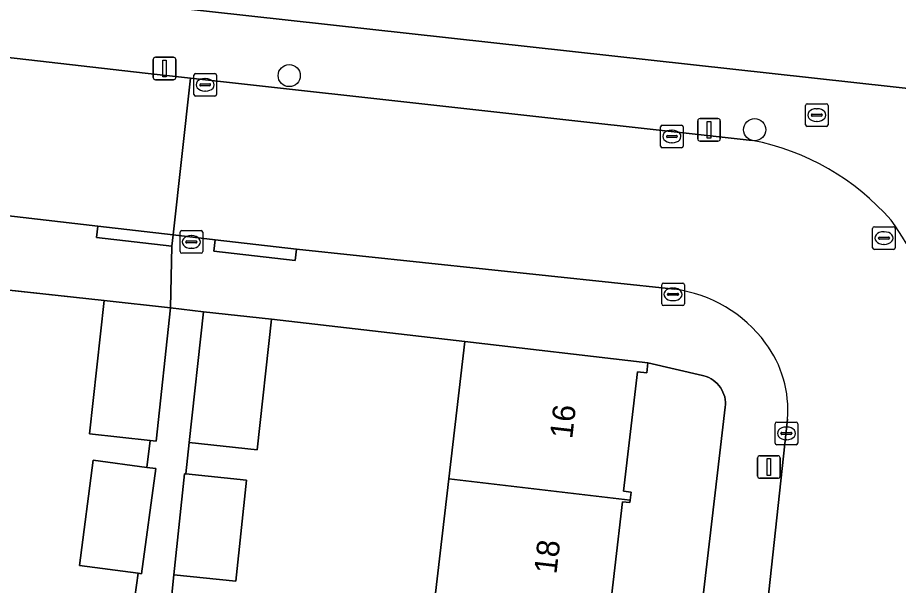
# Model space of a CAD drawing. Extents: x 162026 to 163502, y 387295 to 388169.
# Drawn here: x 162423.63 to 162462.54, y 388045.47 to 388070.57 of the extents above; entities that cross this region are included whole.
import ezdxf

# ---------------------------------------------------------------- set-up
doc = ezdxf.new("R2010")
doc.units = 0
for name, color, linetype in [('IMGEO_Boom', 7, 'Continuous'), ('IMGEO_Brandkraan', 7, 'Continuous'), ('IMGEO_Erf', 7, 'Continuous'), ('IMGEO_Kolk', 7, 'Continuous'), ('IMGEO_Lichtmast', 7, 'Continuous'), ('IMGEO_Muur', 7, 'Continuous'), ('IMGEO_Pand', 7, 'Continuous'), ('IMGEO_Pand_nummerreeks', 7, 'Continuous'), ('IMGEO_Rijbaan_lokaal_open', 7, 'Continuous'), ('IMGEO_Rioolput', 7, 'Continuous'), ('IMGEO_Voetpad_open', 7, 'Continuous')]:
    doc.layers.add(name, color=color, linetype=linetype)

msp = doc.modelspace()

# ---------------------------------------------------------------- linework, layer by layer
at = {"layer": 'IMGEO_Boom'}
for centre in [(162435.625, 388068.008), (162456.186, 388065.614)]:
    msp.add_circle(centre, 0.489, dxfattribs=at)
at = {"layer": 'IMGEO_Brandkraan'}
for p, q in [((162458.432, 388065.835), (162458.432, 388066.687)), ((162458.507, 388066.761), (162459.359, 388066.761)), ((162458.92, 388066.541), (162458.945, 388066.541)), ((162459.433, 388066.687), (162459.433, 388065.835)), ((162458.691, 388066.255), (162458.691, 388066.267)), ((162459.129, 388066.218), (162458.731, 388066.218)), ((162458.734, 388066.304), (162459.132, 388066.304)), ((162459.175, 388066.267), (162459.175, 388066.255)), ((162459.359, 388065.761), (162458.507, 388065.761)), ((162458.943, 388065.981), (162458.918, 388065.981))]:
    msp.add_line(p, q, dxfattribs=at)
for points in [[(162458.432, 388065.835), (162458.432, 388066.687)], [(162458.507, 388066.761), (162459.359, 388066.761)], [(162459.433, 388066.687), (162459.433, 388065.835)], [(162459.359, 388065.761), (162458.507, 388065.761)]]:
    msp.add_lwpolyline(points, dxfattribs=at)
for centre, radius, start, end in [((162458.509, 388066.685), 0.0765, 91.552, 178.448), ((162458.509, 388066.685), 0.0765, 91.552, 178.448), ((162459.357, 388066.685), 0.0765, 1.552, 88.448), ((162459.357, 388066.685), 0.0765, 1.552, 88.448), ((162458.731, 388066.264), 0.0403, 85.8775, 175.7526), ((162458.728, 388066.254), 0.0366, 178.938, 274.7102), ((162459.132, 388066.261), 0.043, 264.8664, 352.4533), ((162459.136, 388066.266), 0.0386, 1.7309, 96.639), ((162458.509, 388065.837), 0.0765, 181.552, 268.448), ((162458.509, 388065.837), 0.0765, 181.552, 268.448), ((162459.357, 388065.837), 0.0765, 271.552, 358.448), ((162459.357, 388065.837), 0.0765, 271.552, 358.448)]:
    msp.add_arc(centre, radius, start, end, dxfattribs=at)
for centre, major_axis, ratio, start_param, end_param in [((162458.919, 388066.261), (-0.387, 0.002), 0.722429, 4.712389, 7.853982), ((162458.944, 388066.261), (-0.39, 0.002), 0.717154, 1.570796, 4.712389)]:
    msp.add_ellipse(centre, major_axis=major_axis, ratio=ratio, start_param=start_param, end_param=end_param, dxfattribs=at)
at = {"layer": 'IMGEO_Erf'}
for points in [[(162394.317, 388090.774), (162393.995, 388087.789), (162393.673, 388084.804), (162393.351, 388081.82), (162393.029, 388078.834), (162394.528, 388078.704), (162394.132, 388075.394), (162396.466, 388074.836), (162396.657, 388074.813), (162401.755, 388074.205), (162467.648, 388066.927)], [(162428.813, 388044.947), (162428.954, 388046.009), (162426.355, 388046.353), (162426.97, 388051.002), (162429.333, 388050.69), (162429.49, 388051.88), (162426.808, 388052.172), (162427.448, 388058.059), (162422.427, 388058.608), (162421.734, 388052.737), (162418.513, 388053.117), (162418.485, 388052.863), (162417.824, 388046.886), (162417.162, 388040.909)], [(162441.983, 388044.242), (162442.677, 388050.189), (162443.385, 388056.25), (162434.844, 388057.241), (162434.216, 388051.466), (162431.211, 388051.792), (162431.059, 388050.397), (162433.734, 388050.118), (162433.269, 388045.655), (162430.534, 388045.941), (162430.377, 388044.478)], [(162449.997, 388011.469), (162454.891, 388053.348), (162454.899, 388053.462), (162454.897, 388053.577), (162454.884, 388053.69), (162454.862, 388053.803), (162454.83, 388053.912), (162454.787, 388054.019), (162454.736, 388054.121), (162454.676, 388054.218), (162454.607, 388054.31), (162454.53, 388054.395), (162454.446, 388054.472), (162454.355, 388054.542), (162454.259, 388054.604), (162454.157, 388054.657), (162454.051, 388054.7), (162453.942, 388054.734), (162453.876, 388054.749), (162451.47, 388055.305), (162451.419, 388054.871), (162451.01, 388054.919), (162450.392, 388049.635), (162450.729, 388049.596), (162450.688, 388049.242), (162450.675, 388049.131), (162450.347, 388049.169), (162449.664, 388043.334)]]:
    msp.add_lwpolyline(points, dxfattribs=at)
at = {"layer": 'IMGEO_Kolk'}
for p, q in [((162431.413, 388067.173), (162431.413, 388068.025)), ((162431.488, 388068.099), (162432.34, 388068.099)), ((162432.414, 388068.025), (162432.414, 388067.173)), ((162431.672, 388067.593), (162431.672, 388067.605)), ((162431.715, 388067.642), (162432.113, 388067.642)), ((162431.901, 388067.879), (162431.926, 388067.879)), ((162432.156, 388067.605), (162432.156, 388067.593)), ((162432.11, 388067.556), (162431.712, 388067.556)), ((162431.924, 388067.319), (162431.899, 388067.319)), ((162432.34, 388067.099), (162431.488, 388067.099)), ((162452.029, 388064.889), (162452.029, 388065.741)), ((162452.104, 388065.815), (162452.956, 388065.815)), ((162453.03, 388065.741), (162453.03, 388064.889)), ((162452.288, 388065.309), (162452.288, 388065.321)), ((162452.726, 388065.272), (162452.328, 388065.272)), ((162452.331, 388065.358), (162452.729, 388065.358)), ((162452.517, 388065.595), (162452.542, 388065.595)), ((162452.772, 388065.321), (162452.772, 388065.309)), ((162452.54, 388065.035), (162452.515, 388065.035)), ((162452.956, 388064.815), (162452.104, 388064.815)), ((162430.803, 388060.227), (162430.803, 388061.079)), ((162430.878, 388061.153), (162431.73, 388061.153)), ((162431.804, 388061.079), (162431.804, 388060.227)), ((162431.062, 388060.647), (162431.062, 388060.659)), ((162431.5, 388060.61), (162431.102, 388060.61)), ((162431.105, 388060.696), (162431.503, 388060.696)), ((162431.291, 388060.933), (162431.316, 388060.933)), ((162431.546, 388060.659), (162431.546, 388060.647)), ((162431.314, 388060.373), (162431.289, 388060.373)), ((162431.73, 388060.153), (162430.878, 388060.153)), ((162452.081, 388057.912), (162452.081, 388058.764)), ((162452.156, 388058.838), (162453.008, 388058.838)), ((162453.082, 388058.764), (162453.082, 388057.912)), ((162452.34, 388058.332), (162452.34, 388058.344)), ((162452.778, 388058.295), (162452.38, 388058.295)), ((162452.383, 388058.381), (162452.781, 388058.381)), ((162452.569, 388058.618), (162452.594, 388058.618)), ((162452.824, 388058.344), (162452.824, 388058.332)), ((162452.592, 388058.058), (162452.567, 388058.058)), ((162453.008, 388057.838), (162452.156, 388057.838)), ((162457.091, 388051.765), (162457.091, 388052.617)), ((162457.166, 388052.691), (162458.018, 388052.691)), ((162457.579, 388052.471), (162457.604, 388052.471)), ((162458.092, 388052.617), (162458.092, 388051.765)), ((162457.35, 388052.185), (162457.35, 388052.197)), ((162457.788, 388052.148), (162457.39, 388052.148)), ((162457.393, 388052.234), (162457.791, 388052.234)), ((162457.834, 388052.197), (162457.834, 388052.185)), ((162458.018, 388051.691), (162457.166, 388051.691)), ((162457.602, 388051.911), (162457.577, 388051.911))]:
    msp.add_line(p, q, dxfattribs=at)
for points in [[(162431.413, 388067.173), (162431.413, 388068.025)], [(162431.488, 388068.099), (162432.34, 388068.099)], [(162432.414, 388068.025), (162432.414, 388067.173)], [(162432.34, 388067.099), (162431.488, 388067.099)], [(162452.029, 388064.889), (162452.029, 388065.741)], [(162452.104, 388065.815), (162452.956, 388065.815)], [(162453.03, 388065.741), (162453.03, 388064.889)], [(162452.956, 388064.815), (162452.104, 388064.815)], [(162430.803, 388060.227), (162430.803, 388061.079)], [(162430.878, 388061.153), (162431.73, 388061.153)], [(162431.804, 388061.079), (162431.804, 388060.227)], [(162431.73, 388060.153), (162430.878, 388060.153)], [(162452.081, 388057.912), (162452.081, 388058.764)], [(162452.156, 388058.838), (162453.008, 388058.838)], [(162453.082, 388058.764), (162453.082, 388057.912)], [(162453.008, 388057.838), (162452.156, 388057.838)], [(162457.091, 388051.765), (162457.091, 388052.617)], [(162457.166, 388052.691), (162458.018, 388052.691)], [(162458.092, 388052.617), (162458.092, 388051.765)], [(162458.018, 388051.691), (162457.166, 388051.691)]]:
    msp.add_lwpolyline(points, dxfattribs=at)
for centre, radius, start, end in [((162431.49, 388068.023), 0.0765, 91.552, 178.448), ((162431.49, 388068.023), 0.0765, 91.552, 178.448), ((162432.338, 388068.023), 0.0765, 1.552, 88.448), ((162432.338, 388068.023), 0.0765, 1.552, 88.448), ((162431.712, 388067.602), 0.0403, 85.8775, 175.7526), ((162431.709, 388067.592), 0.0366, 178.938, 274.7102), ((162432.113, 388067.599), 0.043, 264.8664, 352.4533), ((162432.117, 388067.604), 0.0386, 1.7309, 96.639), ((162431.49, 388067.175), 0.0765, 181.552, 268.448), ((162431.49, 388067.175), 0.0765, 181.552, 268.448), ((162432.338, 388067.175), 0.0765, 271.552, 358.448), ((162432.338, 388067.175), 0.0765, 271.552, 358.448), ((162452.106, 388065.739), 0.0765, 91.552, 178.448), ((162452.106, 388065.739), 0.0765, 91.552, 178.448), ((162452.954, 388065.739), 0.0765, 1.552, 88.448), ((162452.954, 388065.739), 0.0765, 1.552, 88.448), ((162452.328, 388065.318), 0.0403, 85.8775, 175.7526), ((162452.325, 388065.308), 0.0366, 178.938, 274.7102), ((162452.729, 388065.315), 0.043, 264.8664, 352.4533), ((162452.733, 388065.32), 0.0386, 1.7309, 96.639), ((162452.106, 388064.891), 0.0765, 181.552, 268.448), ((162452.106, 388064.891), 0.0765, 181.552, 268.448), ((162452.954, 388064.891), 0.0765, 271.552, 358.448), ((162452.954, 388064.891), 0.0765, 271.552, 358.448), ((162430.88, 388061.077), 0.0765, 91.552, 178.448), ((162430.88, 388061.077), 0.0765, 91.552, 178.448), ((162431.728, 388061.077), 0.0765, 1.552, 88.448), ((162431.728, 388061.077), 0.0765, 1.552, 88.448), ((162431.102, 388060.656), 0.0403, 85.8775, 175.7526), ((162431.099, 388060.646), 0.0366, 178.938, 274.7102), ((162431.503, 388060.653), 0.043, 264.8664, 352.4533), ((162431.507, 388060.658), 0.0386, 1.7309, 96.639), ((162430.88, 388060.229), 0.0765, 181.552, 268.448), ((162430.88, 388060.229), 0.0765, 181.552, 268.448), ((162431.728, 388060.229), 0.0765, 271.552, 358.448), ((162431.728, 388060.229), 0.0765, 271.552, 358.448), ((162452.158, 388058.762), 0.0765, 91.552, 178.448), ((162452.158, 388058.762), 0.0765, 91.552, 178.448), ((162453.006, 388058.762), 0.0765, 1.552, 88.448), ((162453.006, 388058.762), 0.0765, 1.552, 88.448), ((162452.38, 388058.341), 0.0403, 85.8775, 175.7526), ((162452.377, 388058.331), 0.0366, 178.938, 274.7102), ((162452.781, 388058.338), 0.043, 264.8664, 352.4533), ((162452.785, 388058.343), 0.0386, 1.7309, 96.639), ((162452.158, 388057.914), 0.0765, 181.552, 268.448), ((162452.158, 388057.914), 0.0765, 181.552, 268.448), ((162453.006, 388057.914), 0.0765, 271.552, 358.448), ((162453.006, 388057.914), 0.0765, 271.552, 358.448), ((162457.168, 388052.615), 0.0765, 91.552, 178.448), ((162457.168, 388052.615), 0.0765, 91.552, 178.448), ((162458.016, 388052.615), 0.0765, 1.552, 88.448), ((162458.016, 388052.615), 0.0765, 1.552, 88.448), ((162457.39, 388052.194), 0.0403, 85.8775, 175.7526), ((162457.387, 388052.184), 0.0366, 178.938, 274.7102), ((162457.791, 388052.191), 0.043, 264.8664, 352.4533), ((162457.795, 388052.196), 0.0386, 1.7309, 96.639), ((162457.168, 388051.767), 0.0765, 181.552, 268.448), ((162457.168, 388051.767), 0.0765, 181.552, 268.448), ((162458.016, 388051.767), 0.0765, 271.552, 358.448), ((162458.016, 388051.767), 0.0765, 271.552, 358.448)]:
    msp.add_arc(centre, radius, start, end, dxfattribs=at)
for centre, major_axis, ratio, start_param, end_param in [((162431.9, 388067.599), (-0.387, 0.002), 0.722429, 4.712389, 7.853982), ((162431.925, 388067.599), (-0.39, 0.002), 0.717154, 1.570796, 4.712389), ((162452.516, 388065.315), (-0.387, 0.002), 0.722429, 4.712389, 7.853982), ((162452.541, 388065.315), (-0.39, 0.002), 0.717154, 1.570796, 4.712389), ((162431.29, 388060.653), (-0.387, 0.002), 0.722429, 4.712389, 7.853982), ((162431.315, 388060.653), (-0.39, 0.002), 0.717154, 1.570796, 4.712389), ((162452.568, 388058.338), (-0.387, 0.002), 0.722429, 4.712389, 7.853982), ((162452.593, 388058.338), (-0.39, 0.002), 0.717154, 1.570796, 4.712389), ((162457.578, 388052.191), (-0.387, 0.002), 0.722429, 4.712389, 7.853982), ((162457.603, 388052.191), (-0.39, 0.002), 0.717154, 1.570796, 4.712389)]:
    msp.add_ellipse(centre, major_axis=major_axis, ratio=ratio, start_param=start_param, end_param=end_param, dxfattribs=at)
at = {"layer": 'IMGEO_Lichtmast'}
for p, q in [((162429.721, 388068.821), (162430.511, 388068.821)), ((162430.511, 388068.821), (162429.721, 388068.821)), ((162429.621, 388067.921), (162429.621, 388068.721)), ((162429.621, 388068.721), (162429.621, 388067.921)), ((162430.611, 388068.721), (162430.611, 388067.921)), ((162430.611, 388067.921), (162430.611, 388068.721)), ((162430.511, 388067.821), (162429.721, 388067.821)), ((162429.721, 388067.821), (162430.511, 388067.821)), ((162453.774, 388066.11), (162454.564, 388066.11)), ((162454.564, 388066.11), (162453.774, 388066.11)), ((162453.674, 388065.21), (162453.674, 388066.01)), ((162453.674, 388066.01), (162453.674, 388065.21)), ((162454.664, 388066.01), (162454.664, 388065.21)), ((162454.664, 388065.21), (162454.664, 388066.01)), ((162454.564, 388065.11), (162453.774, 388065.11)), ((162453.774, 388065.11), (162454.564, 388065.11)), ((162456.318, 388050.305), (162456.318, 388051.105)), ((162456.318, 388051.105), (162456.318, 388050.305)), ((162456.418, 388051.205), (162457.208, 388051.205)), ((162457.208, 388051.205), (162456.418, 388051.205)), ((162457.308, 388051.105), (162457.308, 388050.305)), ((162457.308, 388050.305), (162457.308, 388051.105)), ((162457.208, 388050.205), (162456.418, 388050.205)), ((162456.418, 388050.205), (162457.208, 388050.205))]:
    msp.add_line(p, q, dxfattribs=at)
for points in [[(162430.041, 388068.696), (162430.191, 388068.696), (162430.191, 388067.946), (162430.041, 388067.946), (162430.041, 388068.696)], [(162454.094, 388065.985), (162454.244, 388065.985), (162454.244, 388065.235), (162454.094, 388065.235), (162454.094, 388065.985)], [(162456.738, 388051.08), (162456.888, 388051.08), (162456.888, 388050.33), (162456.738, 388050.33), (162456.738, 388051.08)]]:
    msp.add_lwpolyline(points, dxfattribs=at)
for centre, start, end in [((162429.721, 388068.721), 90, 180), ((162429.721, 388068.721), 90, 180), ((162430.511, 388068.721), 0, 90), ((162430.511, 388068.721), 360, 90), ((162429.721, 388067.921), 180, 270), ((162429.721, 388067.921), 180, 270), ((162430.511, 388067.921), 270, 0), ((162430.511, 388067.921), 270, 0), ((162453.774, 388066.01), 90, 180), ((162453.774, 388066.01), 90, 180), ((162454.564, 388066.01), 0, 90), ((162454.564, 388066.01), 360, 90), ((162453.774, 388065.21), 180, 270), ((162453.774, 388065.21), 180, 270), ((162454.564, 388065.21), 270, 0), ((162454.564, 388065.21), 270, 0), ((162456.418, 388051.105), 90, 180), ((162456.418, 388051.105), 90, 180), ((162457.208, 388051.105), 0, 90), ((162457.208, 388051.105), 360, 90), ((162456.418, 388050.305), 180, 270), ((162456.418, 388050.305), 180, 270), ((162457.208, 388050.305), 270, 0), ((162457.208, 388050.305), 270, 0)]:
    msp.add_arc(centre, 0.1, start, end, dxfattribs=at)
at = {"layer": 'IMGEO_Muur'}
for points in [[(162419.161, 388058.965), (162427.448, 388058.059)], [(162434.844, 388057.241), (162443.385, 388056.25)]]:
    msp.add_lwpolyline(points, dxfattribs=at)
at = {"layer": 'IMGEO_Pand'}
for points in [[(162430.381, 388057.74), (162427.448, 388058.059), (162426.808, 388052.172), (162429.49, 388051.88), (162429.741, 388051.853)], [(162431.839, 388057.568), (162431.211, 388051.792), (162434.216, 388051.466), (162434.844, 388057.241)], [(162442.677, 388050.189), (162450.688, 388049.242), (162450.729, 388049.596), (162450.392, 388049.635), (162451.01, 388054.919), (162451.419, 388054.871), (162451.47, 388055.305), (162443.385, 388056.25)], [(162429.333, 388050.69), (162426.97, 388051.002), (162426.355, 388046.353), (162428.954, 388046.009), (162429.095, 388045.99), (162429.728, 388050.638)], [(162431.059, 388050.397), (162430.999, 388050.403), (162430.534, 388045.941), (162433.269, 388045.655), (162433.734, 388050.118)], [(162450.347, 388049.169), (162450.675, 388049.131), (162450.688, 388049.242), (162442.677, 388050.189), (162441.983, 388044.242), (162449.664, 388043.334)]]:
    msp.add_lwpolyline(points, close=True, dxfattribs=at)
at = {"layer": 'IMGEO_Rijbaan_lokaal_open'}
for points in [[(162408.932, 388063.473), (162421.197, 388062.041), (162427.176, 388061.347), (162430.496, 388060.962), (162431.271, 388067.893), (162429.26, 388068.116), (162409.834, 388070.339)], [(162456.083, 388065.141), (162431.271, 388067.893), (162430.496, 388060.962), (162432.357, 388060.746), (162435.944, 388060.33), (162452.646, 388058.562)], [(162457.637, 388052.823), (162453.196, 388011.651)]]:
    msp.add_lwpolyline(points, dxfattribs=at)
for centre, radius, start, end in [((162453.992, 388054.413), 10.929, 41.2098, 78.9689), ((162451.696, 388053.978), 12.998, 353.5489, 35.9773), ((162451.857, 388052.634), 5.981, 36.4278, 82.4186), ((162452.713, 388053.226), 4.94, 355.3234, 36.8013)]:
    msp.add_arc(centre, radius, start, end, dxfattribs=at)
at = {"layer": 'IMGEO_Rioolput'}
for p, q in [((162461.399, 388060.397), (162461.399, 388061.249)), ((162461.474, 388061.323), (162462.326, 388061.323)), ((162461.887, 388061.103), (162461.912, 388061.103)), ((162462.4, 388061.249), (162462.4, 388060.397)), ((162461.658, 388060.817), (162461.658, 388060.829)), ((162462.096, 388060.78), (162461.698, 388060.78)), ((162461.701, 388060.866), (162462.099, 388060.866)), ((162462.142, 388060.829), (162462.142, 388060.817)), ((162462.326, 388060.323), (162461.474, 388060.323)), ((162461.91, 388060.543), (162461.885, 388060.543))]:
    msp.add_line(p, q, dxfattribs=at)
for points in [[(162461.399, 388060.397), (162461.399, 388061.249)], [(162461.474, 388061.323), (162462.326, 388061.323)], [(162462.4, 388061.249), (162462.4, 388060.397)], [(162462.326, 388060.323), (162461.474, 388060.323)]]:
    msp.add_lwpolyline(points, dxfattribs=at)
for centre, radius, start, end in [((162461.476, 388061.247), 0.0765, 91.552, 178.448), ((162461.476, 388061.247), 0.0765, 91.552, 178.448), ((162462.324, 388061.247), 0.0765, 1.552, 88.448), ((162462.324, 388061.247), 0.0765, 1.552, 88.448), ((162461.698, 388060.826), 0.0403, 85.8775, 175.7526), ((162461.695, 388060.816), 0.0366, 178.938, 274.7102), ((162462.099, 388060.823), 0.043, 264.8664, 352.4533), ((162462.103, 388060.828), 0.0386, 1.7309, 96.639), ((162461.476, 388060.399), 0.0765, 181.552, 268.448), ((162461.476, 388060.399), 0.0765, 181.552, 268.448), ((162462.324, 388060.399), 0.0765, 271.552, 358.448), ((162462.324, 388060.399), 0.0765, 271.552, 358.448)]:
    msp.add_arc(centre, radius, start, end, dxfattribs=at)
for centre, major_axis, ratio, start_param, end_param in [((162461.886, 388060.823), (-0.387, 0.002), 0.722429, 4.712389, 7.853982), ((162461.911, 388060.823), (-0.39, 0.002), 0.717154, 1.570796, 4.712389)]:
    msp.add_ellipse(centre, major_axis=major_axis, ratio=ratio, start_param=start_param, end_param=end_param, dxfattribs=at)
at = {"layer": 'IMGEO_Voetpad_open'}
for points in [[(162467.648, 388066.927), (162401.755, 388074.205), (162396.657, 388074.813), (162395.131, 388069.348), (162394.703, 388067.775), (162380.416, 388015.314), (162380.035, 388013.914), (162376.246, 388000), (162373.922, 387991.467)], [(162409.834, 388070.339), (162429.26, 388068.116), (162431.271, 388067.893), (162456.083, 388065.141)], [(162407.557, 388060.265), (162411.077, 388059.852), (162419.161, 388058.965), (162419.172, 388059.062), (162422.435, 388058.677), (162422.427, 388058.608), (162427.448, 388058.059), (162430.381, 388057.74), (162430.438, 388060.465), (162427.118, 388060.85), (162427.176, 388061.347), (162421.197, 388062.041), (162408.932, 388063.473)], [(162452.646, 388058.562), (162435.944, 388060.33), (162435.886, 388059.833), (162432.3, 388060.253), (162432.357, 388060.746), (162430.496, 388060.962), (162430.438, 388060.465), (162430.381, 388057.74), (162431.839, 388057.568), (162434.844, 388057.241), (162443.385, 388056.25), (162451.47, 388055.305), (162453.876, 388054.749), (162453.942, 388054.734), (162454.051, 388054.7), (162454.157, 388054.657), (162454.259, 388054.604), (162454.355, 388054.542), (162454.446, 388054.472), (162454.53, 388054.395), (162454.607, 388054.31), (162454.676, 388054.218), (162454.736, 388054.121), (162454.787, 388054.019), (162454.83, 388053.912), (162454.862, 388053.803), (162454.884, 388053.69), (162454.897, 388053.577), (162454.899, 388053.462), (162454.891, 388053.348), (162449.997, 388011.469)], [(162430.377, 388044.478), (162430.534, 388045.941), (162430.999, 388050.403), (162431.059, 388050.397), (162431.211, 388051.792), (162431.839, 388057.568), (162430.381, 388057.74), (162429.741, 388051.853), (162429.49, 388051.88), (162429.333, 388050.69), (162429.728, 388050.638), (162429.095, 388045.99), (162428.954, 388046.009), (162428.813, 388044.947)], [(162453.196, 388011.651), (162457.637, 388052.823)]]:
    msp.add_lwpolyline(points, dxfattribs=at)
for points in [[(162430.496, 388060.962), (162427.176, 388061.347), (162427.118, 388060.85), (162430.438, 388060.465)], [(162435.944, 388060.33), (162432.357, 388060.746), (162432.3, 388060.253), (162435.886, 388059.833)]]:
    msp.add_lwpolyline(points, close=True, dxfattribs=at)
for centre, radius, start, end in [((162453.992, 388054.413), 10.929, 41.2098, 78.9689), ((162451.696, 388053.978), 12.998, 353.5489, 35.9773), ((162451.857, 388052.634), 5.981, 36.4278, 82.4186), ((162452.713, 388053.226), 4.94, 355.3234, 36.8013)]:
    msp.add_arc(centre, radius, start, end, dxfattribs=at)

# ---------------------------------------------------------------- texts
at = {"layer": 'IMGEO_Pand_nummerreeks'}
for s, p in [('16', (162448.125, 388051.923)), ('18', (162447.428, 388045.945))]:
    msp.add_text(s, height=1, rotation=83.3585, dxfattribs=at).set_placement(p)

doc.saveas('drawing.dxf')
